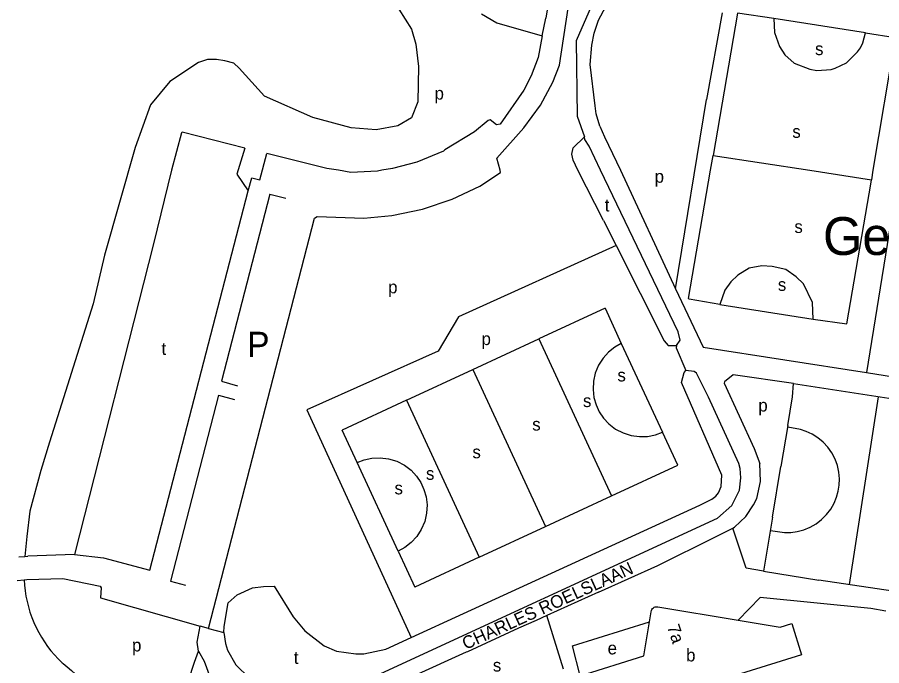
# Model space of a CAD drawing. Extents: x 161093 to 163177, y 379000 to 380904.
# Drawn here: x 161122.7 to 161396.9, y 379942.9 to 380148.5 of the extents above; entities that cross this region are included whole.
import ezdxf

# ---------------------------------------------------------------- set-up
doc = ezdxf.new("R2010")
doc.units = 0
for name, color, linetype in [('BLT_Basislijn', 7, 'Continuous'), ('BLT_Bebouwing', 7, 'Continuous'), ('BLT_Centroide', 7, 'Continuous'), ('BLT_Huisnummer', 7, 'Continuous'), ('BLT_Sport_parknaam', 7, 'Continuous'), ('BLT_Straatnaam_verkleind', 7, 'Continuous'), ('BLT_Tekst_parkeren', 7, 'Continuous')]:
    doc.layers.add(name, color=color, linetype=linetype)

msp = doc.modelspace()

# ---------------------------------------------------------------- linework, layer by layer
at = {"layer": 'BLT_Basislijn'}
for p, q in [((161346.22, 380149.9), (161341.26, 380122.41)), ((161289.14, 380142.69), (161290.29, 380148.22)), ((161391.71, 380143.64), (161362.67, 380148.13)), ((161331.44, 380062.41), (161341.26, 380122.41)), ((161202.78, 380092.42), (161187.47, 380033.09)), ((161202.78, 380092.42), (161207.86, 380091.17)), ((161308.59, 380084.1), (161312.6, 380076.12)), ((161309.1, 380056.24), (161288.13, 380046.53)), ((161309.1, 380056.24), (161314.27, 380045.06)), ((161345.56, 380057.49), (161375.08, 380052.85)), ((161267.14, 380036.81), (161288.13, 380046.53)), ((161288.13, 380046.53), (161311.18, 379996.77)), ((161314.27, 380045.06), (161327.29, 380016.97)), ((161246.18, 380027.1), (161267.14, 380036.81)), ((161267.14, 380036.81), (161290.19, 379987.05)), ((161392.07, 380035.84), (161456.12, 380026.01)), ((161187.47, 380033.09), (161192.48, 380031.69)), ((161368.6, 380028.18), (161368.91, 380032.36)), ((161368.91, 380032.36), (161457.59, 380018.79)), ((161186.48, 380028.75), (161171.22, 379969.74)), ((161186.48, 380028.75), (161191.59, 380027.31)), ((161367.1, 380019.05), (161368.6, 380028.18)), ((161386.7, 379968.63), (161395.83, 380028.19)), ((161246.18, 380027.1), (161225.73, 380017.63)), ((161246.18, 380027.1), (161269.23, 379977.34)), ((161230.48, 380007.37), (161225.73, 380017.63)), ((161332.15, 380006.48), (161327.29, 380016.97)), ((161367.1, 380019.05), (161364.84, 380006.04)), ((161243.49, 379979.28), (161230.48, 380007.37)), ((161311.18, 379996.77), (161332.15, 380006.48)), ((161362.22, 379989.98), (161364.84, 380006.04)), ((161290.19, 379987.05), (161311.18, 379996.77)), ((161269.23, 379977.34), (161290.19, 379987.05)), ((161243.49, 379979.28), (161248.78, 379967.86)), ((161123.19, 379977.44), (161125.09, 379977.57)), ((161125.09, 379977.57), (161126.04, 379977.64)), ((161140.85, 379978.19), (161126.04, 379977.64)), ((161269.23, 379977.34), (161248.78, 379967.86)), ((161124.85, 379970.15), (161125.75, 379970.23)), ((161122.67, 379969.98), (161124.85, 379970.15)), ((161171.22, 379969.74), (161176.05, 379968.47)), ((161406.84, 379965.63), (161376.95, 379970.02)), ((161247.58, 379951.81), (161264.24, 379959.44)), ((161295.94, 379941.82), (161290.61, 379958.8)), ((161183.35, 379954.7), (161180.64, 379955.48)), ((161183.35, 379954.7), (161188.21, 379953.43)), ((161281.64, 379954.78), (161265.46, 379947.36))]:
    msp.add_line(p, q, dxfattribs=at)
for points in [[(161298.26, 380224.32), (161298.18, 380219.44), (161293.21, 380186), (161296.19, 380185.57), (161296.27, 380184.85), (161290.29, 380148.22)], [(161310.26, 380164.67), (161299.91, 380141.03), (161300.23, 380117.2), (161302.57, 380110.62)], [(161305.97, 380120.42), (161304.44, 380133.57), (161304.88, 380139.67), (161305.64, 380143.48), (161307.07, 380147.62), (161315.45, 380163.46), (161315.69, 380164.58)], [(161183.35, 379954.7), (161216.91, 380084.8), (161217.79, 380085.31), (161232.55, 380084.84), (161241.52, 380085.63), (161251.25, 380087.67), (161260.57, 380090.82), (161269.38, 380094.95), (161275.9, 380099.31), (161275.87, 380100), (161274.78, 380103.85), (161283.4, 380113.51), (161288.6, 380120.61), (161292.58, 380127.97), (161294.65, 380133.35), (161298.9, 380161.26)], [(161243.72, 380151.15), (161247.7, 380144.74), (161249.1, 380139.97), (161249.99, 380132.93), (161249.77, 380121.72), (161247.77, 380116.66), (161243.34, 380114.14), (161236.47, 380112.79), (161228.57, 380113.47), (161216.43, 380116.7), (161201.05, 380123.51), (161193.01, 380132.41), (161191.34, 380133.96), (161188.51, 380134.77), (161185.88, 380135.11), (161182.99, 380135.18), (161180.15, 380134.17), (161171.09, 380128.16), (161164.89, 380120.74), (161160.03, 380107.22), (161150.3, 380073.07)], [(161269.88, 380149.64), (161274.8, 380146.75), (161289.14, 380142.69)], [(161362.67, 380148.13), (161351.1, 380149.85), (161343.38, 380104.69)], [(161362.67, 380148.13), (161362.82, 380143.71), (161364.42, 380139.3), (161366.17, 380136.59), (161369.1, 380134.02), (161374.04, 380132.06), (161376.27, 380131.7), (161380.82, 380132.01), (161382.16, 380132.36), (161385.68, 380134.05), (161389.19, 380137.52), (161390.11, 380138.8), (161390.86, 380140.44), (161391.71, 380143.64)], [(161410.03, 380148.29), (161402.39, 380100), (161392.07, 380035.84)], [(161391.71, 380143.64), (161401.12, 380142.11), (161394.11, 380100), (161393.62, 380097.03)], [(161289.14, 380142.69), (161287.9, 380135.77), (161285.73, 380129.94), (161283.37, 380125.38), (161275.87, 380114.65), (161274.64, 380114.46), (161272.67, 380116.05), (161272, 380115.84), (161267.73, 380112.17), (161258.24, 380106.53), (161257.86, 380106.05), (161249.42, 380102.63), (161241.71, 380100.58), (161238.33, 380100), (161236.93, 380099.71), (161228.52, 380099.34), (161224.6, 380100), (161220.84, 380100.56), (161201.82, 380105.33)], [(161307.41, 380114.01), (161306.31, 380117.86), (161305.97, 380120.42)], [(161307.41, 380114.01), (161308.94, 380110.64), (161314.04, 380100), (161331.44, 380062.41)], [(161194.9, 380107.07), (161174.96, 380112.07), (161174.71, 380111.88), (161171.63, 380100), (161165.93, 380076.71), (161140.85, 379978.19)], [(161308.59, 380084.1), (161300.52, 380100), (161298.95, 380103.18), (161298.63, 380105.16), (161299.05, 380107.08), (161302.57, 380110.62)], [(161331.74, 380044.47), (161332.9, 380046.1), (161332.36, 380048.77), (161307.71, 380100), (161304.05, 380107.64), (161302.72, 380109.74), (161302.57, 380110.62)], [(161194.9, 380107.07), (161192.34, 380098.82), (161195.95, 380093.51)], [(161195.95, 380093.51), (161197.03, 380097.66), (161199.66, 380097), (161201.82, 380105.33)], [(161345.56, 380057.49), (161335.79, 380059.11), (161335.57, 380059.36), (161342.57, 380100), (161343.38, 380104.69)], [(161343.38, 380104.69), (161374.03, 380100), (161393.62, 380097.03)], [(161375.08, 380052.85), (161385.86, 380051.28), (161393.49, 380096.22), (161393.62, 380097.03)], [(161140.85, 379978.19), (161150.02, 379977.11), (161164.75, 379973.17), (161195.95, 380093.51)], [(161312.6, 380076.12), (161262.66, 380053.54), (161256.15, 380042.69), (161214.48, 380024.02), (161247.58, 379951.81)], [(161312.6, 380076.12), (161327.82, 380045.88), (161329.16, 380044.47), (161331.74, 380044.47)], [(161150.3, 380073.07), (161146.73, 380057.62), (161132.94, 380013.76)], [(161375.08, 380052.85), (161374.88, 380058.12), (161372.1, 380063.97), (161369.73, 380066.23), (161366.46, 380068.52), (161362.08, 380069.54), (161358.82, 380069.73), (161354.85, 380068.93), (161351.19, 380066.71), (161349.05, 380064.61), (161347.09, 380061.96), (161345.56, 380057.49)], [(161331.44, 380062.41), (161340.21, 380043.89), (161392.07, 380035.84)], [(161314.27, 380045.06), (161312.2, 380043.91), (161310.24, 380042.36), (161308.5, 380040.44), (161307.06, 380038.2), (161306.02, 380035.71), (161305.43, 380033.09), (161305.3, 380030.46), (161305.6, 380027.93), (161306.28, 380025.59), (161307.26, 380023.47), (161308.61, 380021.44), (161310.35, 380019.57), (161312.44, 380017.97), (161314.82, 380016.73), (161317.39, 380015.91), (161320.03, 380015.55), (161322.62, 380015.64), (161325.07, 380016.14), (161327.29, 380016.97)], [(161331.74, 380044.47), (161331.72, 380043.67), (161334.77, 380036.55)], [(161188.21, 379953.43), (161188.71, 379949.99), (161189.34, 379947.82), (161192, 379943.22), (161196.29, 379939), (161199.84, 379937.23), (161203.92, 379935.91), (161213.05, 379934.58), (161220.05, 379934.79), (161226.51, 379936.03), (161233.89, 379938.53), (161344.83, 379989.74), (161349.28, 379993.71), (161351.74, 379998.62), (161352.14, 380002.51), (161351.98, 380005.48), (161351.51, 380007.07), (161341.94, 380028.07), (161338.15, 380035.7), (161337.42, 380036.24), (161334.77, 380036.55)], [(161264.24, 379959.44), (161339.18, 379993.78), (161343, 379995.68), (161344.25, 379996.67), (161345.15, 379997.78), (161345.9, 379999.72), (161346.13, 380003.37), (161333.38, 380032.67), (161334.2, 380035.85), (161334.77, 380036.55)], [(161368.91, 380032.36), (161349.76, 380035.17), (161346.97, 380032.93), (161346.89, 380032.52), (161356.46, 380011.75), (161358.19, 380007.04)], [(161361.62, 379985.82), (161366.07, 379985.18), (161368.05, 379985.2), (161370.08, 379985.47), (161372.13, 379986.01), (161374.13, 379986.82), (161376.04, 379987.91), (161377.81, 379989.25), (161379.37, 379990.81), (161380.7, 379992.55), (161381.77, 379994.41), (161382.57, 379996.33), (161383.11, 379998.27), (161383.41, 380000.2), (161383.48, 380002.21), (161383.29, 380004.29), (161382.82, 380006.38), (161382.07, 380008.43), (161381.05, 380010.39), (161379.77, 380012.2), (161378.27, 380013.81), (161376.6, 380015.19), (161374.81, 380016.31), (161372.95, 380017.18), (161371.07, 380017.79), (161367.14, 380018.59)], [(161132.94, 380013.76), (161130.1, 380004.83), (161126.68, 379991.95), (161125.68, 379983.85), (161125.09, 379977.57)], [(161230.48, 380007.37), (161232.71, 380008.23), (161235.17, 380008.76), (161237.78, 380008.88), (161240.45, 380008.54), (161243.05, 380007.73), (161245.45, 380006.49), (161247.57, 380004.88), (161249.33, 380003.01), (161250.69, 380000.97), (161251.68, 379998.83), (161252.35, 379996.47), (161252.65, 379993.92), (161252.51, 379991.26), (161251.9, 379988.62), (161250.83, 379986.12), (161249.37, 379983.87), (161247.59, 379981.95), (161245.59, 379980.42), (161243.49, 379979.28)], [(161349.66, 379986.58), (161350.23, 379986.87), (161353.76, 379990.22), (161356.24, 379993.89), (161357.23, 379995.94), (161358.42, 380001.31), (161358.19, 380007.04)], [(161362.22, 379989.98), (161359.38, 379972.94)], [(161344.13, 379983.74), (161349.66, 379986.58)], [(161359.38, 379972.94), (161353.89, 379973.85), (161349.66, 379986.58)], [(161306.99, 379966.24), (161325.84, 379974.72), (161344.13, 379983.74)], [(161359.38, 379972.94), (161376.95, 379970.02)], [(161125.75, 379970.23), (161137.13, 379970.58), (161148.98, 379968.11), (161149.24, 379967.59), (161149.06, 379964.45), (161180.64, 379955.48)], [(161124.85, 379970.15), (161124.96, 379968.41), (161125.15, 379966.67), (161125.43, 379964.95), (161125.77, 379963.24), (161126.2, 379961.54), (161126.7, 379959.87), (161127.28, 379958.22), (161127.94, 379956.6), (161128.67, 379955.01), (161129.46, 379953.46), (161130.34, 379951.94), (161131.27, 379950.47), (161132.28, 379949.04), (161133.35, 379947.66), (161134.48, 379946.33), (161135.67, 379945.05), (161136.92, 379943.83), (161137.18, 379943.59)], [(161189.59, 379962.86), (161192.4, 379965.37), (161197.26, 379967.57), (161200.78, 379968.03), (161204.12, 379968.12)], [(161204.12, 379968.12), (161210.13, 379958.41), (161212.8, 379955.21), (161213.92, 379953.94), (161220.02, 379949.22), (161223.96, 379947.55), (161230.1, 379946.64), (161232.55, 379946.64), (161239.54, 379948.14), (161247.58, 379951.81)], [(161306.99, 379966.24), (161290.61, 379958.8)], [(161188.21, 379953.43), (161188.26, 379955.31), (161189.59, 379962.86)], [(161398.13, 379960.25), (161393.42, 379961.03), (161358.28, 379964.54), (161351.39, 379957.38)], [(161290.61, 379958.8), (161287.25, 379957.27), (161281.64, 379954.78)], [(161301.27, 379939.7), (161298.79, 379949.27), (161323.25, 379956.81)], [(161180.16, 379947.56), (161179.75, 379950.36), (161180.64, 379955.48)], [(161162.12, 379912.89), (161167.15, 379918.12), (161170.71, 379923.3), (161175.22, 379932.68), (161178.9, 379944.04), (161180.16, 379947.56)], [(161180.16, 379947.56), (161181.93, 379944.35), (161186.48, 379932.03)], [(161265.46, 379947.36), (161265.04, 379947.17), (161248.6, 379939.75)], [(161137.18, 379943.59), (161138.53, 379942.53), (161139.84, 379941.41), (161141.1, 379940.24), (161142.29, 379939), (161143.43, 379937.71), (161144.51, 379936.37), (161145.52, 379934.98), (161146.47, 379933.55), (161147.06, 379932.58)]]:
    msp.add_lwpolyline(points, dxfattribs=at)
at = {"layer": 'BLT_Bebouwing'}
for points in [[(161323.25, 379956.81), (161323.78, 379960.04), (161323.84, 379960.39), (161323.99, 379960.75), (161324.19, 379961.03), (161324.44, 379961.28), (161324.73, 379961.45), (161325.06, 379961.58), (161325.42, 379961.63), (161325.81, 379961.6), (161351.39, 379957.38)], [(161301.27, 379939.7), (161321.47, 379946.05), (161323.25, 379956.81)], [(161351.39, 379957.38), (161364.66, 379955.18), (161368.38, 379956.29)], [(161368.38, 379956.29), (161371.46, 379946.41), (161305.55, 379925.89)]]:
    msp.add_lwpolyline(points, dxfattribs=at)

# ---------------------------------------------------------------- texts
at = {"layer": 'BLT_Centroide'}
for s, p in [('s', (161375.73, 380136.53)), ('p', (161255.03, 380122.42)), ('s', (161368.52, 380110.3)), ('p', (161324.84, 380096.07)), ('t', (161309.02, 380086.96)), ('s', (161369.17, 380080.13)), ('p', (161240.31, 380061)), ('s', (161363.93, 380061.77)), ('p', (161269.93, 380044.59)), ('t', (161168.43, 380041.46)), ('s', (161313.04, 380033.05)), ('s', (161302.11, 380024.93)), ('p', (161357.73, 380023.51)), ('s', (161286.01, 380017.47)), ('s', (161267.04, 380008.69)), ('s', (161252.31, 380001.86)), ('s', (161242.33, 379997.24)), ('p', (161159.07, 379947.44)), ('e', (161309.93, 379946.5)), ('b', (161334.82, 379944.27)), ('t', (161210.37, 379943.49)), ('s', (161273.52, 379941.06))]:
    msp.add_text(s, height=4, dxfattribs=at).set_placement(p)
at = {"layer": 'BLT_Huisnummer'}
msp.add_text('7a', height=4, rotation=288.2663, dxfattribs=at).set_placement((161328.74, 379955.27))
at = {"layer": 'BLT_Sport_parknaam'}
msp.add_text('Genneper Parken', height=12, dxfattribs=at).set_placement((161378.25, 380073.16))
at = {"layer": 'BLT_Straatnaam_verkleind'}
msp.add_text('CHARLES ROELSLAAN', height=3.9999, rotation=24.5595, dxfattribs=at).set_placement((161264.92, 379947.9))
at = {"layer": 'BLT_Tekst_parkeren'}
msp.add_text('P', height=8, dxfattribs=at).set_placement((161195.56, 380040.8))

doc.saveas('drawing.dxf')
